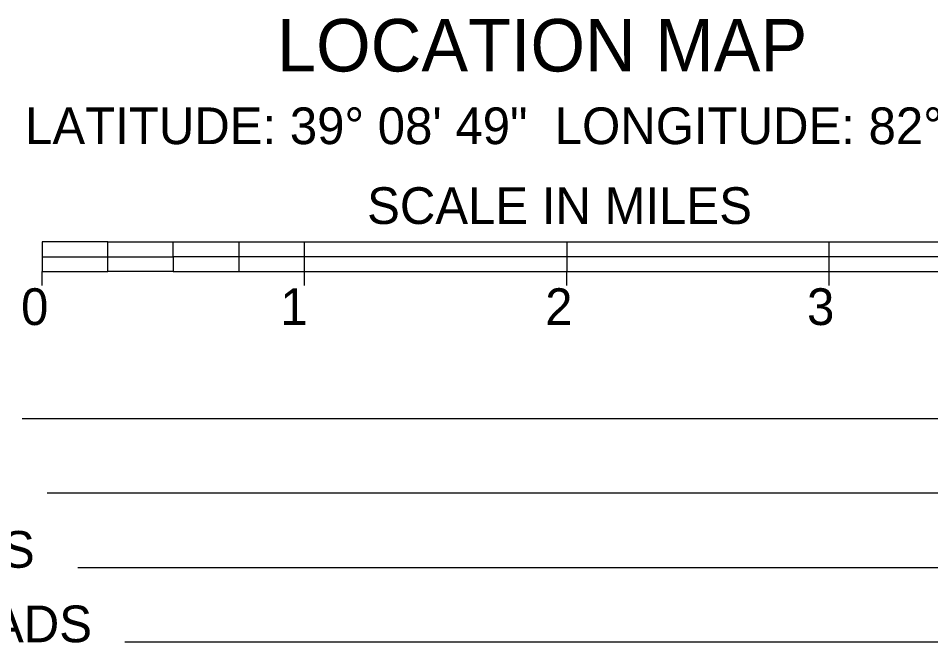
# Model space of a CAD drawing. Extents: x -15 to 405, y -40 to 87.
# Drawn here: x 3.477 to 6.955, y 11.326 to 13.708 of the extents above; entities that cross this region are included whole.
import ezdxf

# ---------------------------------------------------------------- set-up
doc = ezdxf.new("R2010")
doc.units = 0
doc.layers.add('GM_X_Township', color=7, linetype='Continuous')

msp = doc.modelspace()

# ---------------------------------------------------------------- linework, layer by layer
at = {"layer": 'GM_X_Township'}
for p, q in [((3.8181, 12.8548), (3.5681, 12.8548)), ((3.5681, 12.8548), (3.5681, 12.7985)), ((3.8181, 12.8548), (4.0681, 12.8548)), ((3.8181, 12.7985), (3.8181, 12.8548)), ((4.0681, 12.7985), (4.0681, 12.8548)), ((4.0681, 12.8548), (4.3181, 12.8548)), ((4.3181, 12.8548), (4.5681, 12.8548)), ((4.3181, 12.8548), (4.3181, 12.7985)), ((4.5681, 12.7985), (4.5681, 12.8548)), ((4.5681, 12.8548), (5.5681, 12.8548)), ((5.5681, 12.8548), (6.5681, 12.8548)), ((5.5681, 12.8548), (5.5681, 12.7985)), ((6.5681, 12.7985), (6.5681, 12.8548)), ((6.5681, 12.8548), (7.5681, 12.8548)), ((3.5681, 12.7985), (3.5681, 12.7423)), ((3.5681, 12.7985), (3.8181, 12.7985)), ((3.8181, 12.7985), (4.0681, 12.7985)), ((3.8181, 12.7423), (3.8181, 12.7985)), ((4.0681, 12.7985), (4.0681, 12.7423)), ((4.3181, 12.7985), (4.0681, 12.7985)), ((4.5681, 12.7985), (4.3181, 12.7985)), ((4.3181, 12.7985), (4.3181, 12.7423)), ((4.5681, 12.7423), (4.5681, 12.7985)), ((5.5681, 12.7985), (4.5681, 12.7985)), ((6.5681, 12.7985), (5.5681, 12.7985)), ((5.5681, 12.7985), (5.5681, 12.7423)), ((6.5681, 12.7423), (6.5681, 12.7985)), ((7.5681, 12.7985), (6.5681, 12.7985)), ((3.5681, 12.7423), (3.8181, 12.7423)), ((3.5681, 12.6893), (3.5681, 12.7423)), ((4.0681, 12.7423), (3.8181, 12.7423)), ((4.0681, 12.7423), (4.3181, 12.7423)), ((4.3181, 12.7423), (4.5681, 12.7423)), ((4.5681, 12.7423), (5.5681, 12.7423)), ((4.5681, 12.6893), (4.5681, 12.7423)), ((5.5681, 12.7423), (6.5681, 12.7423)), ((5.5681, 12.6893), (5.5681, 12.7423)), ((6.5681, 12.7423), (7.5681, 12.7423)), ((6.5681, 12.6893), (6.5681, 12.7423)), ((8.4549, 12.1807), (3.4918, 12.1807)), ((7.9836, 11.8966), (3.5871, 11.8966)), ((7.9836, 11.6125), (3.7037, 11.6125)), ((7.9836, 11.3284), (3.8838, 11.3284))]:
    msp.add_line(p, q, dxfattribs=at)

# ---------------------------------------------------------------- texts
for s, height, p in [('LOCATION MAP', 0.2, (4.4636, 13.505)), ('LATITUDE: 39° 08\' 49"  LONGITUDE: 82° 17\' 30"', 0.14, (3.5032, 13.2278)), ('SCALE IN MILES', 0.14, (4.8068, 12.9234)), ('0', 0.14, (3.4878, 12.5381)), ('1', 0.14, (4.476, 12.5381)), ('2', 0.14, (5.4856, 12.5381)), ('3', 0.14, (6.4836, 12.5381)), ('COUNTY ROADS', 0.14, (2.0315, 11.6125)), ('TOWNSHIP ROADS', 0.14, (2.0315, 11.3284))]:
    msp.add_text(s, height=height, dxfattribs=at).set_placement(p)

doc.saveas('drawing.dxf')
